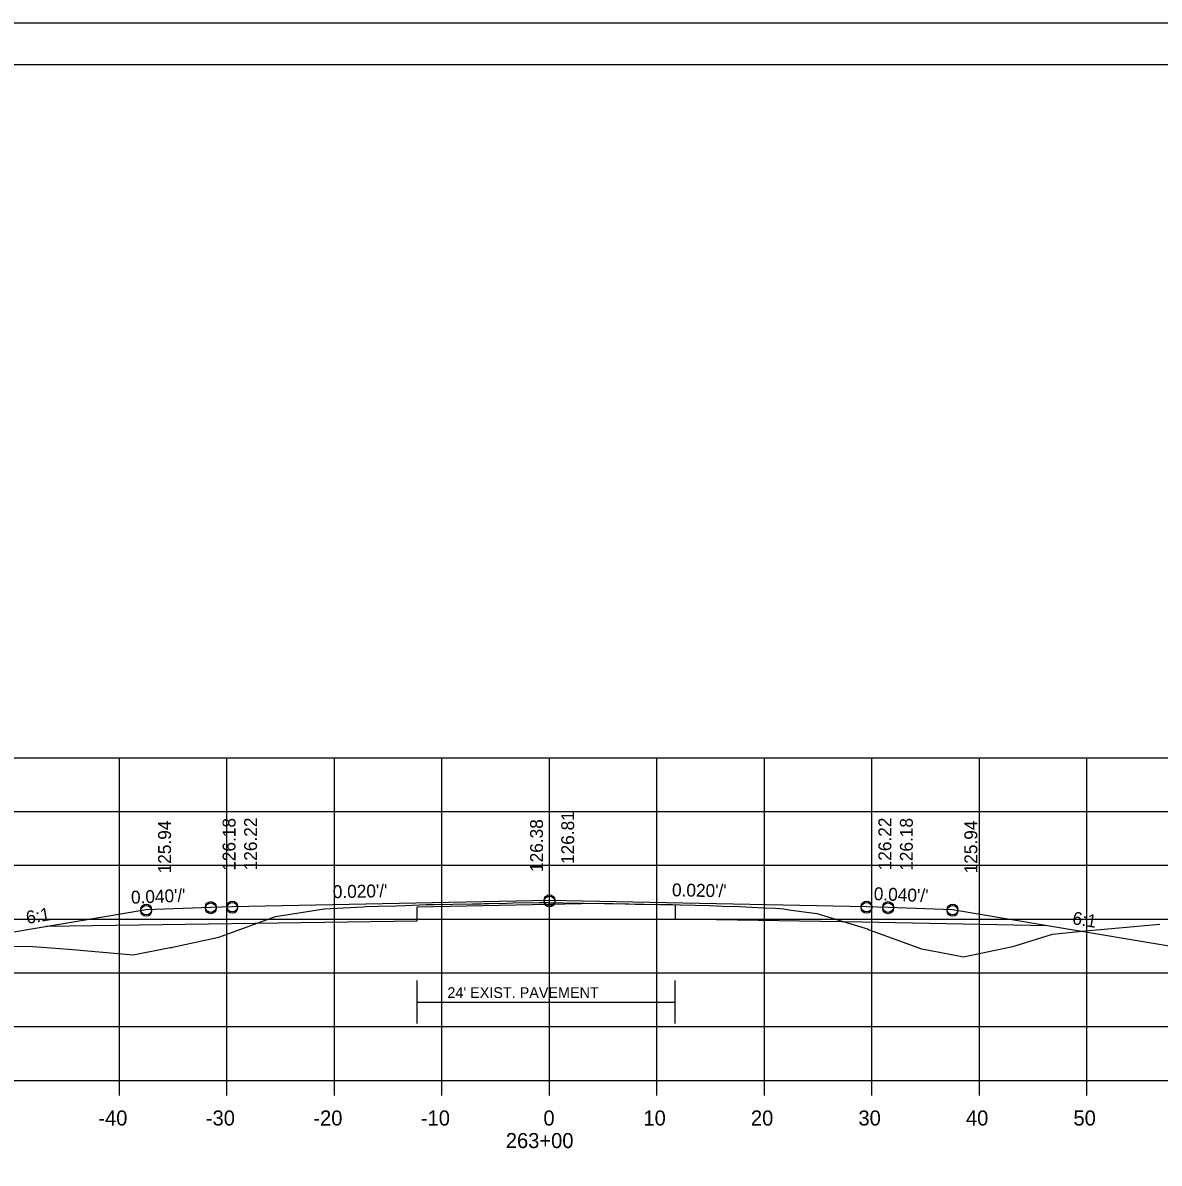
# Model space of a CAD drawing. Extents: x 1175611 to 1176402, y -433344 to -416213.
# Drawn here: x 1175732 to 1175837.7, y -420009.3 to -419903.2 of the extents above; entities that cross this region are included whole.
import ezdxf

# ---------------------------------------------------------------- set-up
doc = ezdxf.new("R2010")
doc.units = 0
for name, color, linetype in [('R_Alt Surface', 7, 'Continuous'), ('R_Axis', 7, 'Continuous'), ('R_Axis Annot', 7, 'Continuous'), ('R_Border', 7, 'Continuous'), ('R_Exist Surface', 7, 'Continuous'), ('R_Fin Surface', 7, 'Continuous'), ('R_Grid', 7, 'Continuous'), ('R_No Plot', 7, 'Continuous'), ('R_Xsect Elev', 7, 'Continuous'), ('R_Xsect Slope', 7, 'Continuous')]:
    doc.layers.add(name, color=color, linetype=linetype)

msp = doc.modelspace()

# ---------------------------------------------------------------- linework, layer by layer
at = {"layer": 'R_Alt Surface'}
msp.add_line((1175768.67, -419994.31), (1175792.67, -419994.31), dxfattribs=at)
for points in [[(1175734.17, -419987.26), (1175768.67, -419986.77), (1175768.67, -419985.45), (1175785.47, -419985.12), (1175792.67, -419985.26), (1175792.67, -419986.58), (1175810.04, -419986.84), (1175827.31, -419987.19)], [(1175768.67, -419996.31), (1175768.67, -419992.31)], [(1175792.67, -419996.31), (1175792.67, -419992.31)]]:
    msp.add_lwpolyline(points, dxfattribs=at)
at = {"layer": 'R_Axis'}
for p, q in [((1175640.97, -420001.59), (1175920.97, -420001.59)), ((1175740.97, -420002.99), (1175740.97, -420001.59)), ((1175750.97, -420002.99), (1175750.97, -420001.59)), ((1175760.97, -420002.99), (1175760.97, -420001.59)), ((1175770.97, -420002.99), (1175770.97, -420001.59)), ((1175780.97, -420002.99), (1175780.97, -420001.59)), ((1175790.97, -420002.99), (1175790.97, -420001.59)), ((1175800.97, -420002.99), (1175800.97, -420001.59)), ((1175810.97, -420002.99), (1175810.97, -420001.59)), ((1175820.97, -420002.99), (1175820.97, -420001.59)), ((1175830.97, -420002.99), (1175830.97, -420001.59))]:
    msp.add_line(p, q, dxfattribs=at)
at = {"layer": 'R_Border'}
for p, q in [((1175622.97, -419907.13), (1175939.15, -419907.13)), ((1175775.49, -419907.39), (1175775.49, -419907.39)), ((1175775.49, -419907.39), (1175775.49, -419907.39))]:
    msp.add_line(p, q, dxfattribs=at)
at = {"layer": 'R_Exist Surface'}
msp.add_lwpolyline([(1175712.21, -419988.95), (1175732.93, -419989.14), (1175736.26, -419989.4), (1175742.25, -419989.92), (1175745.69, -419989.25), (1175745.83, -419989.22), (1175745.91, -419989.2), (1175750.22, -419988.27), (1175750.55, -419988.16), (1175755.49, -419986.34), (1175757.67, -419986.02), (1175760.01, -419985.63), (1175761.82, -419985.54), (1175763.65, -419985.45), (1175763.93, -419985.43), (1175765.05, -419985.39), (1175766.7, -419985.37), (1175767.55, -419985.34), (1175769.51, -419985.25), (1175770.2, -419985.23), (1175773.81, -419985.17), (1175774.66, -419985.16), (1175774.91, -419985.15), (1175775.33, -419985.14), (1175777.02, -419985.1), (1175777.55, -419985.08), (1175779.97, -419985.06), (1175780.9, -419985.05), (1175782.27, -419985.08), (1175788.02, -419985.18), (1175788.93, -419985.2), (1175792.43, -419985.25), (1175793.15, -419985.27), (1175795.89, -419985.34), (1175797.07, -419985.38), (1175798.69, -419985.43), (1175800.91, -419985.54), (1175802, -419985.59), (1175802.43, -419985.61), (1175802.78, -419985.65), (1175803.24, -419985.72), (1175805.84, -419986.08), (1175810.35, -419987.45), (1175810.54, -419987.51), (1175810.72, -419987.58), (1175815.57, -419989.37), (1175817.24, -419989.68), (1175819.48, -419990.11), (1175824.03, -419989.15), (1175824.13, -419989.12), (1175824.39, -419989.04), (1175827.76, -419988.01), (1175830.83, -419987.67), (1175837.74, -419987.08)], dxfattribs=at)
at = {"layer": 'R_Fin Surface'}
msp.add_lwpolyline([(1175712.99, -419988.96), (1175717.86, -419990.58), (1175721.47, -419989.38), (1175735.2, -419987.09), (1175743.47, -419985.71), (1175749.47, -419985.47), (1175751.47, -419985.43), (1175780.97, -419984.84), (1175810.47, -419985.43), (1175812.47, -419985.47), (1175818.47, -419985.71), (1175826.75, -419987.09), (1175840.47, -419989.38), (1175844.87, -419990.84), (1175857.05, -419986.79)], dxfattribs=at)
at = {"layer": 'R_Grid'}
for p, q in [((1175640.97, -419971.59), (1175920.97, -419971.59)), ((1175640.97, -419971.59), (1175920.97, -419971.59)), ((1175740.97, -420001.59), (1175740.97, -419971.59)), ((1175740.97, -420001.59), (1175740.97, -419971.59)), ((1175750.97, -420001.59), (1175750.97, -419971.59)), ((1175750.97, -420001.59), (1175750.97, -419971.59)), ((1175760.97, -420001.59), (1175760.97, -419971.59)), ((1175760.97, -420001.59), (1175760.97, -419971.59)), ((1175770.97, -420001.59), (1175770.97, -419971.59)), ((1175770.97, -420001.59), (1175770.97, -419971.59)), ((1175780.97, -420001.59), (1175780.97, -419971.59)), ((1175780.97, -420001.59), (1175780.97, -419971.59)), ((1175790.97, -420001.59), (1175790.97, -419971.59)), ((1175790.97, -420001.59), (1175790.97, -419971.59)), ((1175800.97, -420001.59), (1175800.97, -419971.59)), ((1175800.97, -420001.59), (1175800.97, -419971.59)), ((1175810.97, -420001.59), (1175810.97, -419971.59)), ((1175810.97, -420001.59), (1175810.97, -419971.59)), ((1175820.97, -420001.59), (1175820.97, -419971.59)), ((1175820.97, -420001.59), (1175820.97, -419971.59)), ((1175830.97, -420001.59), (1175830.97, -419971.59)), ((1175830.97, -420001.59), (1175830.97, -419971.59)), ((1175640.97, -419976.59), (1175920.97, -419976.59)), ((1175640.97, -419976.59), (1175920.97, -419976.59)), ((1175640.97, -419981.59), (1175920.97, -419981.59)), ((1175640.97, -419981.59), (1175920.97, -419981.59)), ((1175640.97, -419986.59), (1175920.97, -419986.59)), ((1175640.97, -419986.59), (1175920.97, -419986.59)), ((1175640.97, -419991.59), (1175920.97, -419991.59)), ((1175640.97, -419991.59), (1175920.97, -419991.59)), ((1175640.97, -419996.59), (1175920.97, -419996.59)), ((1175640.97, -419996.59), (1175920.97, -419996.59)), ((1175640.97, -420001.59), (1175920.97, -420001.59)), ((1175640.97, -420001.59), (1175920.97, -420001.59))]:
    msp.add_line(p, q, dxfattribs=at)
at = {"layer": 'R_No Plot'}
msp.add_line((1175610.57, -419903.24), (1175943.91, -419903.24), dxfattribs=at)
msp.add_lwpolyline([(1175610.57, -419903.24), (1175943.91, -419903.24), (1175943.91, -420116.58), (1175610.57, -420116.58)], close=True, dxfattribs=at)
for centre in [(1175749.47, -419985.47), (1175751.47, -419985.43), (1175751.47, -419985.55), (1175780.97, -419984.84), (1175780.97, -419984.96), (1175810.47, -419985.43), (1175810.47, -419985.55), (1175812.47, -419985.47), (1175743.47, -419985.71), (1175743.47, -419985.83), (1175749.47, -419985.59), (1175812.47, -419985.59), (1175818.47, -419985.71), (1175818.47, -419985.83)]:
    msp.add_circle(centre, 0.5, dxfattribs=at)

# ---------------------------------------------------------------- texts
at = {"layer": 'R_Alt Surface'}
msp.add_text("24' EXIST. PAVEMENT", height=1, dxfattribs=at).set_placement((1175771.48, -419993.93))
at = {"layer": 'R_Axis Annot'}
for s, p in [('-40', (1175739.01, -420005.79)), ('-30', (1175749.01, -420005.79)), ('-20', (1175759.01, -420005.79)), ('-10', (1175769.01, -420005.79)), ('0', (1175780.41, -420005.79)), ('10', (1175789.71, -420005.79)), ('20', (1175799.71, -420005.79)), ('30', (1175809.71, -420005.79)), ('40', (1175819.71, -420005.79)), ('50', (1175829.71, -420005.79)), ('263+00', (1175776.91, -420007.89))]:
    msp.add_text(s, height=1.4, dxfattribs=at).set_placement(p)
at = {"layer": 'R_Xsect Elev'}
for s, p in [('125.94', (1175745.77, -419982.34)), ('126.18', (1175751.77, -419982.1)), ('126.22', (1175753.77, -419982.06)), ('126.38', (1175780.37, -419982.21)), ('126.81', (1175783.27, -419981.47)), ('126.22', (1175812.77, -419982.06)), ('126.18', (1175814.77, -419982.1)), ('125.94', (1175820.77, -419982.34))]:
    msp.add_text(s, height=1.2, rotation=90, dxfattribs=at).set_placement(p)
at = {"layer": 'R_Xsect Slope'}
for s, rotation, p in [("0.040'/'", 2.2906, (1175742.07, -419985.17)), ("0.020'/'", 1.1458, (1175760.83, -419984.65)), ("0.020'/'", 358.8542, (1175792.36, -419984.47)), ("0.040'/'", 357.7094, (1175811.12, -419984.82)), ('6:1', 9.4623, (1175732.39, -419987.05)), ('6:1', 350.5377, (1175829.55, -419987.05))]:
    msp.add_text(s, height=1.2, rotation=rotation, dxfattribs=at).set_placement(p)

doc.saveas('drawing.dxf')
